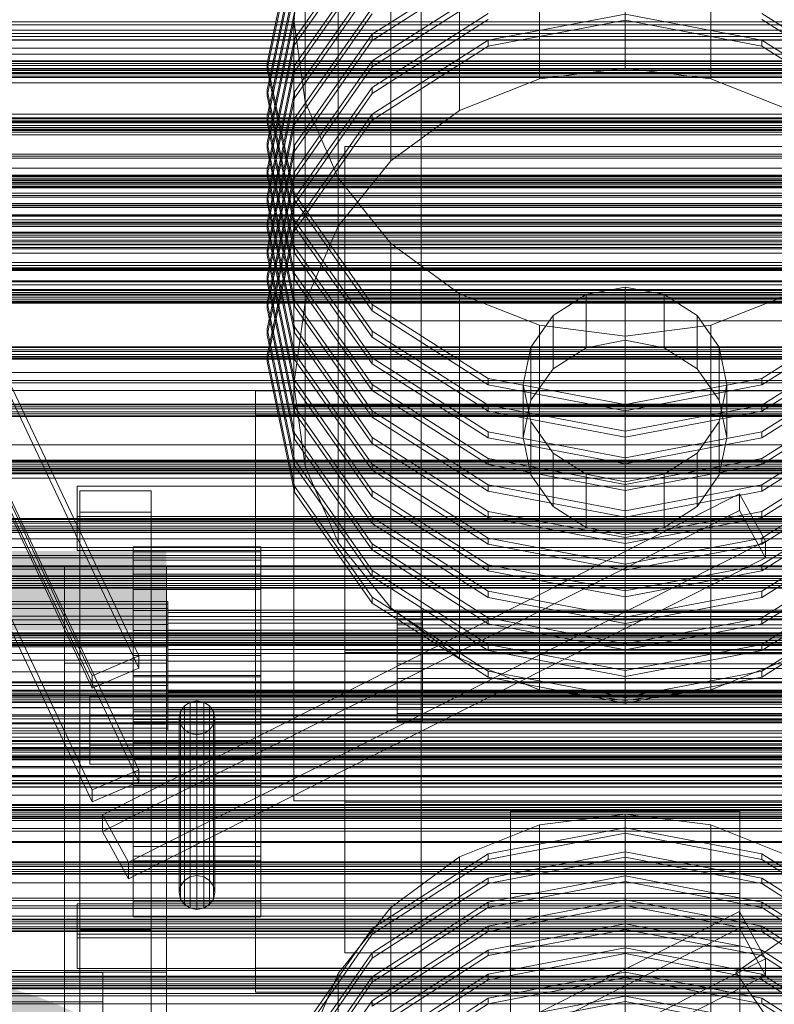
# Model space of a CAD drawing. Header units: millimetres. Extents: x -4738 to 65662, y -68080 to 6847.
# Tile 374 of 656: x 392 to 689, y -32883 to -32496. Entities that reach past the tile are written whole.
import ezdxf

# ---------------------------------------------------------------- set-up
doc = ezdxf.new("R2010")
doc.units = ezdxf.units.MM
for name, color, linetype, lineweight in [('COTAS_P', 1, 'Continuous', 0), ('frontal_C01', 7, 'Continuous', 0), ('frontal_C02', 7, 'Continuous', 0), ('frontal_C03', 7, 'Continuous', 0), ('frontal_C03-dry', 7, 'Continuous', 0), ('frontal_tolva', 7, 'Continuous', 0)]:
    doc.layers.add(name, color=color, linetype=linetype, lineweight=lineweight)
doc.dimstyles.new('R19_100', dxfattribs={"dimtxt": 250, "dimasz": 150, "dimexe": 150, "dimexo": 80, "dimgap": 100, "dimtad": 1, "dimtih": 1, "dimtoh": 1, "dimdsep": 46, "dimcen": 0.09, "dimadec": 0, "dimazin": 0, "dimtfac": 1, "dimtdec": 4, "dimtofl": 0, "dimtmove": 0, "dimatfit": 3, "dimfxl": 1, "dimtolj": 1, "dimtzin": 0, "dimarcsym": 0})

# ---------------------------------------------------------------- blocks, each defined once
blk = doc.blocks.new('DIM_R30_49')
at = {"layer": 'COTAS_P'}
for p, q in [((-150, -32300), (550, -32300)), ((550, -32300), (505, -32450)), ((550, -34900), (550, -32300)), ((550, -32300), (595, -32450)), ((550, -34900), (505, -34750)), ((550, -34900), (595, -34750)), ((-150, -34900), (550, -34900))]:
    blk.add_line(p, q, dxfattribs=at)
blk.add_text('2600 P', height=250, rotation=90, dxfattribs=at).set_placement((450, -33600))

msp = doc.modelspace()

# ---------------------------------------------------------------- linework, layer by layer
at = {"layer": 'frontal_C01'}
for p, q in [((585, -32839.223), (585, -32806.87)), ((585, -32806.87), (675, -32806.87)), ((585, -32859.833), (585, -32806.87)), ((630, -32808.067), (596.354, -32812.332)), ((663.646, -32812.332), (630, -32808.067)), ((630, -32937.482), (630, -32808.067)), ((675, -32806.87), (675, -32839.223)), ((675, -32806.87), (675, -32859.833)), ((596.354, -32812.332), (565, -32824.838)), ((630, -32813.42), (576.271, -32823.711)), ((596.354, -32941.748), (596.354, -32812.332)), ((683.729, -32823.711), (630, -32813.42)), ((630, -32815.577), (630, -32813.42)), ((695, -32824.838), (663.646, -32812.332)), ((663.646, -32941.748), (663.646, -32812.332)), ((576.271, -32825.868), (630, -32815.577)), ((630, -32815.577), (683.729, -32825.868)), ((576.271, -32823.711), (530.722, -32853.019)), ((565, -32824.838), (538.076, -32844.733)), ((565, -32954.254), (565, -32824.838)), ((630, -32822.856), (576.271, -32833.148)), ((576.271, -32825.868), (576.271, -32823.711)), ((576.271, -32835.305), (630, -32825.013)), ((683.729, -32833.148), (630, -32822.856)), ((630, -32825.013), (630, -32822.856)), ((630, -32825.013), (683.729, -32835.305)), ((729.278, -32853.019), (683.729, -32823.711)), ((683.729, -32825.868), (683.729, -32823.711)), ((530.722, -32855.176), (576.271, -32825.868)), ((683.729, -32825.868), (729.278, -32855.176)), ((576.271, -32833.148), (530.722, -32862.456)), ((630, -32832.293), (576.271, -32842.584)), ((576.271, -32835.305), (576.271, -32833.148)), ((683.729, -32842.584), (630, -32832.293)), ((630, -32834.45), (630, -32832.293)), ((729.278, -32862.456), (683.729, -32833.148)), ((683.729, -32835.305), (683.729, -32833.148)), ((530.722, -32864.613), (576.271, -32835.305)), ((576.271, -32844.741), (630, -32834.45)), ((630, -32834.45), (683.729, -32844.741)), ((683.729, -32835.305), (729.278, -32864.613)), ((675, -32839.223), (585, -32839.223)), ((585, -32839.223), (585, -32892.187)), ((675, -32892.187), (675, -32839.223)), ((538.076, -32844.733), (517.417, -32870.66)), ((576.271, -32842.584), (530.722, -32871.892)), ((530.722, -32874.049), (576.271, -32844.741)), ((538.076, -32974.148), (538.076, -32844.733)), ((630, -32841.729), (576.271, -32852.021)), ((576.271, -32844.741), (576.271, -32842.584)), ((576.271, -32854.178), (630, -32843.886)), ((683.729, -32852.021), (630, -32841.729)), ((630, -32843.886), (630, -32841.729)), ((630, -32843.886), (683.729, -32854.178)), ((729.278, -32871.892), (683.729, -32842.584)), ((683.729, -32844.741), (683.729, -32842.584)), ((683.729, -32844.741), (729.278, -32874.049)), ((576.271, -32852.021), (530.722, -32881.329)), ((630, -32851.166), (576.271, -32861.458)), ((576.271, -32854.178), (576.271, -32852.021)), ((683.729, -32861.458), (630, -32851.166)), ((630, -32853.323), (630, -32851.166)), ((729.278, -32881.329), (683.729, -32852.021)), ((683.729, -32854.178), (683.729, -32852.021)), ((530.722, -32853.019), (500.287, -32896.881)), ((500.287, -32899.038), (530.722, -32855.176)), ((530.722, -32855.176), (530.722, -32853.019)), ((530.722, -32883.486), (576.271, -32854.178)), ((576.271, -32863.614), (630, -32853.323)), ((630, -32853.323), (683.729, -32863.614)), ((683.729, -32854.178), (729.278, -32883.486)), ((675, -32859.833), (585, -32859.833)), ((585, -32859.833), (585, -32892.187)), ((675, -32892.187), (675, -32859.833)), ((530.722, -32862.456), (500.287, -32906.318)), ((576.271, -32861.458), (530.722, -32890.765)), ((530.722, -32864.613), (530.722, -32862.456)), ((530.722, -32892.922), (576.271, -32863.614)), ((630, -32860.603), (576.271, -32870.894)), ((576.271, -32863.614), (576.271, -32861.458)), ((576.271, -32873.051), (630, -32862.759)), ((683.729, -32870.894), (630, -32860.603)), ((630, -32862.759), (630, -32860.603)), ((630, -32862.759), (683.729, -32873.051)), ((729.278, -32890.765), (683.729, -32861.458)), ((683.729, -32863.614), (683.729, -32861.458)), ((683.729, -32863.614), (729.278, -32892.922)), ((500.287, -32908.475), (530.722, -32864.613)), ((517.417, -32870.66), (504.43, -32900.852)), ((517.417, -33000.075), (517.417, -32870.66)), ((576.271, -32870.894), (530.722, -32900.202)), ((630, -32870.039), (576.271, -32880.331)), ((576.271, -32873.051), (576.271, -32870.894)), ((683.729, -32880.331), (630, -32870.039)), ((630, -32872.196), (630, -32870.039)), ((729.278, -32900.202), (683.729, -32870.894)), ((683.729, -32873.051), (683.729, -32870.894)), ((530.722, -32871.892), (500.287, -32915.755)), ((500.287, -32917.911), (530.722, -32874.049)), ((530.722, -32874.049), (530.722, -32871.892)), ((530.722, -32902.359), (576.271, -32873.051)), ((576.271, -32882.488), (630, -32872.196)), ((630, -32872.196), (683.729, -32882.488)), ((683.729, -32873.051), (729.278, -32902.359)), ((630, -32879.476), (576.271, -32889.767)), ((683.729, -32889.767), (630, -32879.476)), ((630, -32881.633), (630, -32879.476)), ((530.722, -32881.329), (500.287, -32925.191)), ((576.271, -32880.331), (530.722, -32909.638)), ((530.722, -32883.486), (530.722, -32881.329)), ((530.722, -32911.795), (576.271, -32882.488)), ((576.271, -32882.488), (576.271, -32880.331)), ((576.271, -32891.924), (630, -32881.633)), ((630, -32881.633), (683.729, -32891.924)), ((729.278, -32909.638), (683.729, -32880.331)), ((683.729, -32882.488), (683.729, -32880.331)), ((683.729, -32882.488), (729.278, -32911.795))]:
    msp.add_line(p, q, dxfattribs=at)
at = {"layer": 'frontal_C02'}
for p, q in [((630, -32515.335), (630, -32372.27)), ((596.354, -32519.564), (596.354, -32376.499)), ((663.646, -32519.564), (663.646, -32376.499)), ((565, -32531.96), (565, -32388.896)), ((538.076, -32551.681), (538.076, -32408.616)), ((517.417, -32577.381), (517.417, -32434.316)), ((299.114, -32450.056), (439.114, -32745.966)), ((420.886, -32753.824), (280.886, -32457.913)), ((439.114, -32750.735), (299.114, -32454.825)), ((500.287, -32462.064), (489.6, -32513.351)), ((530.722, -32460.312), (500.287, -32503.791)), ((420.886, -32758.593), (280.886, -32462.682)), ((489.6, -32515.735), (500.287, -32464.448)), ((504.43, -32464.245), (500, -32496.362)), ((500.287, -32506.176), (530.722, -32462.697)), ((504.43, -32607.309), (504.43, -32464.245)), ((500.287, -32472.496), (489.6, -32523.783)), ((530.722, -32470.744), (500.287, -32514.223)), ((500.287, -32516.608), (530.722, -32473.129)), ((576.271, -32472.988), (530.722, -32502.04)), ((489.6, -32526.167), (500.287, -32474.88)), ((530.722, -32504.424), (576.271, -32475.372)), ((530.722, -32481.176), (500.287, -32524.655)), ((500.287, -32482.928), (489.6, -32534.214)), ((489.6, -32536.599), (500.287, -32485.312)), ((500.287, -32527.039), (530.722, -32483.561)), ((576.271, -32483.42), (530.722, -32512.472)), ((530.722, -32514.856), (576.271, -32485.804)), ((530.722, -32491.608), (500.287, -32535.087)), ((299.114, -32494.763), (439.114, -32790.674)), ((500.287, -32493.359), (489.6, -32544.646)), ((489.6, -32547.031), (500.287, -32495.744)), ((500, -32496.362), (504.43, -32528.479)), ((500, -32639.427), (500, -32496.362)), ((500.287, -32537.471), (530.722, -32493.992)), ((576.271, -32493.852), (530.722, -32522.903)), ((530.722, -32525.288), (576.271, -32496.236)), ((630, -32494.082), (576.271, -32504.283)), ((576.271, -32506.668), (630, -32496.466)), ((683.729, -32504.283), (630, -32494.082)), ((630, -32496.466), (630, -32494.082)), ((630, -32496.466), (683.729, -32506.668)), ((729.278, -32522.903), (683.729, -32493.852)), ((683.729, -32496.236), (729.278, -32525.288)), ((439.114, -32795.443), (299.114, -32499.532)), ((420.886, -32798.531), (280.886, -32502.621)), ((500.287, -32503.791), (489.6, -32555.078)), ((530.722, -32502.04), (500.287, -32545.519)), ((500.287, -32506.176), (500.287, -32503.791)), ((500.287, -32547.903), (530.722, -32504.424)), ((530.722, -32504.424), (530.722, -32502.04)), ((576.271, -32504.283), (530.722, -32533.335)), ((576.271, -32506.668), (576.271, -32504.283)), ((729.278, -32533.335), (683.729, -32504.283)), ((683.729, -32506.668), (683.729, -32504.283)), ((420.886, -32803.3), (280.886, -32507.39)), ((489.6, -32557.462), (500.287, -32506.176)), ((530.722, -32535.72), (576.271, -32506.668)), ((683.729, -32506.668), (729.278, -32535.72)), ((489.6, -32513.351), (500.287, -32564.638)), ((489.6, -32515.735), (489.6, -32513.351)), ((500.287, -32514.223), (489.6, -32565.51)), ((500.287, -32567.022), (489.6, -32515.735)), ((530.722, -32512.472), (500.287, -32555.95)), ((500.287, -32516.608), (500.287, -32514.223)), ((500.287, -32558.335), (530.722, -32514.856)), ((530.722, -32514.856), (530.722, -32512.472)), ((596.354, -32519.564), (630, -32515.335)), ((630, -32515.335), (663.646, -32519.564)), ((489.6, -32567.894), (500.287, -32516.608)), ((565, -32531.96), (596.354, -32519.564)), ((663.646, -32519.564), (695, -32531.96)), ((489.6, -32523.783), (500.287, -32575.069)), ((489.6, -32526.167), (489.6, -32523.783)), ((530.722, -32522.903), (500.287, -32566.382)), ((530.722, -32525.288), (530.722, -32522.903)), ((500.287, -32524.655), (489.6, -32575.942)), ((500.287, -32577.454), (489.6, -32526.167)), ((489.6, -32578.326), (500.287, -32527.039)), ((500.287, -32527.039), (500.287, -32524.655)), ((500.287, -32568.767), (530.722, -32525.288)), ((504.43, -32528.479), (517.417, -32558.408)), ((504.43, -32671.544), (504.43, -32528.479)), ((489.6, -32534.214), (500.287, -32585.501)), ((489.6, -32536.599), (489.6, -32534.214)), ((500.287, -32535.087), (489.6, -32586.373)), ((530.722, -32533.335), (500.287, -32576.814)), ((500.287, -32537.471), (500.287, -32535.087)), ((530.722, -32535.72), (530.722, -32533.335)), ((538.076, -32551.681), (565, -32531.96)), ((500.287, -32587.886), (489.6, -32536.599)), ((489.6, -32588.758), (500.287, -32537.471)), ((500.287, -32579.198), (530.722, -32535.72)), ((489.6, -32544.646), (500.287, -32595.933)), ((489.6, -32547.031), (489.6, -32544.646)), ((500.287, -32545.519), (489.6, -32596.805)), ((500.287, -32598.317), (489.6, -32547.031)), ((500.287, -32547.903), (500.287, -32545.519)), ((520, -32605.725), (520, -32546.115)), ((520, -32546.115), (740, -32546.115)), ((520, -32744.661), (520, -32546.115)), ((489.6, -32599.19), (500.287, -32547.903)), ((517.417, -32577.381), (538.076, -32551.681)), ((489.6, -32555.078), (500.287, -32606.365)), ((489.6, -32557.462), (489.6, -32555.078)), ((500.287, -32555.95), (489.6, -32607.237)), ((500.287, -32608.749), (489.6, -32557.462)), ((489.6, -32609.622), (500.287, -32558.335)), ((500.287, -32558.335), (500.287, -32555.95)), ((517.417, -32558.408), (538.076, -32584.108)), ((517.417, -32701.472), (517.417, -32558.408)), ((489.6, -32565.51), (500.287, -32616.797)), ((489.6, -32567.894), (489.6, -32565.51)), ((500.287, -32566.382), (489.6, -32617.669)), ((500.287, -32564.638), (530.722, -32608.116)), ((500.287, -32567.022), (500.287, -32564.638)), ((500.287, -32568.767), (500.287, -32566.382)), ((500.287, -32619.181), (489.6, -32567.894)), ((489.6, -32620.053), (500.287, -32568.767)), ((530.722, -32610.501), (500.287, -32567.022)), ((489.6, -32575.942), (500.287, -32627.228)), ((489.6, -32578.326), (489.6, -32575.942)), ((500.287, -32576.814), (489.6, -32628.101)), ((500.287, -32575.069), (530.722, -32618.548)), ((500.287, -32577.454), (500.287, -32575.069)), ((500.287, -32579.198), (500.287, -32576.814)), ((530.722, -32620.933), (500.287, -32577.454)), ((504.43, -32607.309), (517.417, -32577.381)), ((500.287, -32629.613), (489.6, -32578.326)), ((489.6, -32630.485), (500.287, -32579.198)), ((500.287, -32585.501), (530.722, -32628.98)), ((500.287, -32587.886), (500.287, -32585.501)), ((538.076, -32584.108), (565, -32603.828)), ((538.076, -32727.173), (538.076, -32584.108)), ((489.6, -32586.373), (500.287, -32637.66)), ((489.6, -32588.758), (489.6, -32586.373)), ((500.287, -32640.045), (489.6, -32588.758)), ((530.722, -32631.364), (500.287, -32587.886)), ((489.6, -32596.805), (500.287, -32648.092)), ((489.6, -32599.19), (489.6, -32596.805)), ((500.287, -32595.933), (530.722, -32639.412)), ((500.287, -32598.317), (500.287, -32595.933)), ((500.287, -32650.476), (489.6, -32599.19)), ((530.722, -32641.796), (500.287, -32598.317)), ((630, -32601.245), (614.693, -32604.151)), ((645.307, -32604.151), (630, -32601.245)), ((630, -32622.108), (630, -32601.245)), ((565, -32603.828), (596.354, -32616.225)), ((565, -32746.893), (565, -32603.828)), ((614.693, -32604.151), (601.716, -32612.428)), ((614.693, -32625.015), (614.693, -32604.151)), ((658.284, -32612.428), (645.307, -32604.151)), ((645.307, -32625.015), (645.307, -32604.151)), ((663.646, -32616.225), (695, -32603.828)), ((489.6, -32607.237), (500.287, -32658.524)), ((489.6, -32609.622), (489.6, -32607.237)), ((500, -32639.427), (504.43, -32607.309)), ((500.287, -32606.365), (530.722, -32649.844)), ((500.287, -32608.749), (500.287, -32606.365)), ((530.722, -32652.228), (500.287, -32608.749)), ((740, -32605.725), (520, -32605.725)), ((520, -32605.725), (520, -32804.271)), ((530.722, -32608.116), (576.271, -32637.168)), ((530.722, -32610.501), (530.722, -32608.116)), ((683.729, -32637.168), (729.278, -32608.116)), ((500.287, -32660.908), (489.6, -32609.622)), ((576.271, -32639.552), (530.722, -32610.501)), ((601.716, -32612.428), (593.045, -32624.815)), ((601.716, -32633.292), (601.716, -32612.428)), ((666.955, -32624.815), (658.284, -32612.428)), ((658.284, -32633.292), (658.284, -32612.428)), ((729.278, -32610.501), (683.729, -32639.552)), ((500, -32769.479), (500, -32614.492)), ((500, -32614.492), (760, -32614.492)), ((500, -32647.902), (500, -32614.492)), ((596.354, -32616.225), (630, -32620.453)), ((596.354, -32759.29), (596.354, -32616.225)), ((630, -32620.453), (663.646, -32616.225)), ((663.646, -32759.29), (663.646, -32616.225)), ((489.6, -32617.669), (500.287, -32668.956)), ((489.6, -32620.053), (489.6, -32617.669)), ((500.287, -32671.34), (489.6, -32620.053)), ((500.287, -32616.797), (530.722, -32660.275)), ((500.287, -32619.181), (500.287, -32616.797)), ((530.722, -32662.66), (500.287, -32619.181)), ((530.722, -32618.548), (576.271, -32647.6)), ((530.722, -32620.933), (530.722, -32618.548)), ((630, -32763.518), (630, -32620.453)), ((683.729, -32647.6), (729.278, -32618.548)), ((576.271, -32649.984), (530.722, -32620.933)), ((614.693, -32625.015), (630, -32622.108)), ((630, -32622.108), (645.307, -32625.015)), ((729.278, -32620.933), (683.729, -32649.984)), ((489.6, -32628.101), (500.287, -32679.387)), ((489.6, -32630.485), (489.6, -32628.101)), ((500.287, -32627.228), (530.722, -32670.707)), ((500.287, -32629.613), (500.287, -32627.228)), ((593.045, -32624.815), (590, -32639.427)), ((593.045, -32645.679), (593.045, -32624.815)), ((601.716, -32633.292), (614.693, -32625.015)), ((645.307, -32625.015), (658.284, -32633.292)), ((670, -32639.427), (666.955, -32624.815)), ((666.955, -32645.679), (666.955, -32624.815)), ((500.287, -32681.772), (489.6, -32630.485)), ((530.722, -32673.092), (500.287, -32629.613)), ((530.722, -32628.98), (576.271, -32658.032)), ((530.722, -32631.364), (530.722, -32628.98)), ((576.271, -32660.416), (530.722, -32631.364)), ((683.729, -32658.032), (729.278, -32628.98)), ((729.278, -32631.364), (683.729, -32660.416)), ((593.045, -32645.679), (601.716, -32633.292)), ((658.284, -32633.292), (666.955, -32645.679)), ((504.43, -32671.544), (500, -32639.427)), ((500.287, -32637.66), (530.722, -32681.139)), ((500.287, -32640.045), (500.287, -32637.66)), ((530.722, -32639.412), (576.271, -32668.463)), ((530.722, -32641.796), (530.722, -32639.412)), ((576.271, -32637.168), (630, -32647.37)), ((576.271, -32639.552), (576.271, -32637.168)), ((630, -32649.754), (576.271, -32639.552)), ((590, -32639.427), (593.045, -32654.038)), ((590, -32660.29), (590, -32639.427)), ((630, -32647.37), (683.729, -32637.168)), ((683.729, -32639.552), (630, -32649.754)), ((666.955, -32654.038), (670, -32639.427)), ((670, -32639.427), (670, -32660.29)), ((683.729, -32639.552), (683.729, -32637.168)), ((683.729, -32668.463), (729.278, -32639.412)), ((485, -32868.46), (485, -32641.941)), ((485, -32641.941), (775, -32641.941)), ((485, -32651.486), (485, -32641.941)), ((530.722, -32683.523), (500.287, -32640.045)), ((576.271, -32670.848), (530.722, -32641.796)), ((729.278, -32641.796), (683.729, -32670.848)), ((576.271, -32647.6), (630, -32657.801)), ((576.271, -32649.984), (576.271, -32647.6)), ((590, -32660.29), (593.045, -32645.679)), ((630, -32649.754), (630, -32647.37)), ((630, -32657.801), (683.729, -32647.6)), ((666.955, -32645.679), (670, -32660.29)), ((683.729, -32649.984), (683.729, -32647.6)), ((775, -32651.486), (485, -32651.486)), ((485, -32651.486), (485, -32878.005)), ((760, -32647.902), (500, -32647.902)), ((500, -32647.902), (500, -32802.888)), ((500.287, -32648.092), (530.722, -32691.571)), ((500.287, -32650.476), (500.287, -32648.092)), ((530.722, -32693.955), (500.287, -32650.476)), ((530.722, -32649.844), (576.271, -32678.895)), ((530.722, -32652.228), (530.722, -32649.844)), ((630, -32660.186), (576.271, -32649.984)), ((683.729, -32649.984), (630, -32660.186)), ((683.729, -32678.895), (729.278, -32649.844)), ((576.271, -32681.28), (530.722, -32652.228)), ((593.045, -32654.038), (601.716, -32666.425)), ((593.045, -32674.902), (593.045, -32654.038)), ((658.284, -32666.425), (666.955, -32654.038)), ((666.955, -32674.902), (666.955, -32654.038)), ((729.278, -32652.228), (683.729, -32681.28)), ((500.287, -32658.524), (530.722, -32702.003)), ((500.287, -32660.908), (500.287, -32658.524)), ((576.271, -32658.032), (630, -32668.233)), ((576.271, -32660.416), (576.271, -32658.032)), ((630, -32660.186), (630, -32657.801)), ((630, -32668.233), (683.729, -32658.032)), ((683.729, -32660.416), (683.729, -32658.032)), ((530.722, -32704.387), (500.287, -32660.908)), ((530.722, -32660.275), (576.271, -32689.327)), ((530.722, -32662.66), (530.722, -32660.275)), ((576.271, -32691.712), (530.722, -32662.66)), ((630, -32670.618), (576.271, -32660.416)), ((593.045, -32674.902), (590, -32660.29)), ((683.729, -32660.416), (630, -32670.618)), ((670, -32660.29), (666.955, -32674.902)), ((683.729, -32689.327), (729.278, -32660.275)), ((729.278, -32662.66), (683.729, -32691.712)), ((601.716, -32666.425), (614.693, -32674.702)), ((601.716, -32687.289), (601.716, -32666.425)), ((645.307, -32674.702), (658.284, -32666.425)), ((658.284, -32687.289), (658.284, -32666.425)), ((500.287, -32668.956), (530.722, -32712.434)), ((500.287, -32671.34), (500.287, -32668.956)), ((530.722, -32670.707), (576.271, -32699.759)), ((530.722, -32673.092), (530.722, -32670.707)), ((576.271, -32668.463), (630, -32678.665)), ((576.271, -32670.848), (576.271, -32668.463)), ((630, -32681.049), (576.271, -32670.848)), ((630, -32670.618), (630, -32668.233)), ((630, -32678.665), (683.729, -32668.463)), ((683.729, -32670.848), (630, -32681.049)), ((683.729, -32670.848), (683.729, -32668.463)), ((683.729, -32699.759), (729.278, -32670.707)), ((530.722, -32714.819), (500.287, -32671.34)), ((517.417, -32701.472), (504.43, -32671.544)), ((576.271, -32702.143), (530.722, -32673.092)), ((614.693, -32674.702), (630, -32677.609)), ((614.693, -32695.566), (614.693, -32674.702)), ((630, -32677.609), (645.307, -32674.702)), ((645.307, -32695.566), (645.307, -32674.702)), ((729.278, -32673.092), (683.729, -32702.143)), ((601.716, -32687.289), (593.045, -32674.902)), ((630, -32698.472), (630, -32677.609)), ((666.955, -32674.902), (658.284, -32687.289)), ((415, -32691.304), (415, -32679.382)), ((415, -32679.382), (760, -32679.382)), ((415, -32692.746), (415, -32679.382)), ((416, -32689.516), (416, -32681.17)), ((416, -32681.17), (444, -32681.17)), ((416, -32895.944), (416, -32681.17)), ((424.864, -32808.325), (674.864, -32682.325)), ((444, -32681.17), (444, -32689.516)), ((444, -32681.17), (444, -32895.944)), ((500.287, -32679.387), (530.722, -32722.866)), ((500.287, -32681.772), (500.287, -32679.387)), ((530.722, -32725.251), (500.287, -32681.772)), ((530.722, -32681.139), (576.271, -32710.191)), ((530.722, -32683.523), (530.722, -32681.139)), ((576.271, -32678.895), (630, -32689.097)), ((576.271, -32681.28), (576.271, -32678.895)), ((630, -32691.481), (576.271, -32681.28)), ((630, -32681.049), (630, -32678.665)), ((630, -32689.097), (683.729, -32678.895)), ((683.729, -32681.28), (630, -32691.481)), ((674.864, -32688.882), (674.864, -32682.325)), ((674.864, -32682.325), (685.136, -32700.895)), ((683.729, -32681.28), (683.729, -32678.895)), ((683.729, -32710.191), (729.278, -32681.139)), ((576.271, -32712.575), (530.722, -32683.523)), ((729.278, -32683.523), (683.729, -32712.575)), ((444, -32689.516), (416, -32689.516)), ((416, -32689.516), (416, -32904.29)), ((674.864, -32688.882), (424.864, -32814.883)), ((444, -32904.29), (444, -32689.516)), ((576.271, -32689.327), (630, -32699.529)), ((576.271, -32691.712), (576.271, -32689.327)), ((614.693, -32695.566), (601.716, -32687.289)), ((630, -32691.481), (630, -32689.097)), ((630, -32699.529), (683.729, -32689.327)), ((658.284, -32687.289), (645.307, -32695.566)), ((685.136, -32707.452), (674.864, -32688.882)), ((683.729, -32691.712), (683.729, -32689.327)), ((760, -32691.304), (415, -32691.304)), ((415, -32691.304), (415, -32704.668)), ((760, -32692.746), (415, -32692.746)), ((415, -32692.746), (415, -32704.668)), ((530.722, -32691.571), (576.271, -32720.623)), ((530.722, -32693.955), (530.722, -32691.571)), ((576.271, -32723.007), (530.722, -32693.955)), ((630, -32701.913), (576.271, -32691.712)), ((683.729, -32691.712), (630, -32701.913)), ((683.729, -32720.623), (729.278, -32691.571)), ((729.278, -32693.955), (683.729, -32723.007)), ((630, -32698.472), (614.693, -32695.566)), ((645.307, -32695.566), (630, -32698.472)), ((435.136, -32826.896), (685.136, -32700.895)), ((538.076, -32727.173), (517.417, -32701.472)), ((576.271, -32699.759), (630, -32709.96)), ((576.271, -32702.143), (576.271, -32699.759)), ((630, -32701.913), (630, -32699.529)), ((630, -32709.96), (683.729, -32699.759)), ((683.729, -32702.143), (683.729, -32699.759)), ((685.136, -32700.895), (685.136, -32707.452)), ((415, -32704.668), (760, -32704.668)), ((437, -32708.371), (437, -32703.19)), ((437, -32703.19), (437, -32705.136)), ((487, -32703.19), (437, -32703.19)), ((437, -32705.136), (437, -32713.912)), ((487, -32705.136), (437, -32705.136)), ((487, -32705.136), (487, -32703.19)), ((487, -32703.19), (487, -32708.371)), ((487, -32713.912), (487, -32705.136)), ((530.722, -32702.003), (576.271, -32731.054)), ((530.722, -32704.387), (530.722, -32702.003)), ((576.271, -32733.439), (530.722, -32704.387)), ((630, -32712.345), (576.271, -32702.143)), ((683.729, -32702.143), (630, -32712.345)), ((683.729, -32731.054), (729.278, -32702.003)), ((729.278, -32704.387), (683.729, -32733.439)), ((435.136, -32833.453), (685.136, -32707.452)), ((437, -32719.889), (437, -32708.371)), ((487, -32708.371), (437, -32708.371)), ((487, -32708.371), (487, -32719.889)), ((450, -32710.669), (410, -32710.669)), ((410, -32710.669), (410, -32748.851)), ((410, -32870.127), (410, -32710.669)), ((450, -32748.851), (450, -32710.669)), ((450, -32710.669), (450, -32870.127)), ((530.722, -32712.434), (576.271, -32741.486)), ((530.722, -32714.819), (530.722, -32712.434)), ((576.271, -32710.191), (630, -32720.392)), ((576.271, -32712.575), (576.271, -32710.191)), ((630, -32722.777), (576.271, -32712.575)), ((630, -32712.345), (630, -32709.96)), ((630, -32720.392), (683.729, -32710.191)), ((683.729, -32712.575), (630, -32722.777)), ((683.729, -32712.575), (683.729, -32710.191)), ((683.729, -32741.486), (729.278, -32712.434)), ((437, -32713.912), (437, -32728.182)), ((487, -32713.912), (437, -32713.912)), ((487, -32728.182), (487, -32713.912)), ((576.271, -32743.871), (530.722, -32714.819)), ((729.278, -32714.819), (683.729, -32743.871)), ((437, -32735.992), (437, -32719.889)), ((487, -32719.889), (437, -32719.889)), ((487, -32719.889), (487, -32735.992)), ((576.271, -32720.623), (630, -32730.824)), ((576.271, -32723.007), (576.271, -32720.623)), ((630, -32722.777), (630, -32720.392)), ((630, -32730.824), (683.729, -32720.623)), ((683.729, -32723.007), (683.729, -32720.623)), ((450.5, -32724.603), (342.5, -32724.603)), ((450.5, -32725.659), (450.5, -32724.603)), ((450.5, -32724.603), (450.5, -32727.414)), ((530.722, -32722.866), (576.271, -32751.918)), ((530.722, -32725.251), (530.722, -32722.866)), ((630, -32733.208), (576.271, -32723.007)), ((683.729, -32723.007), (630, -32733.208)), ((683.729, -32751.918), (729.278, -32722.866)), ((450.5, -32725.659), (342.5, -32725.659)), ((450.5, -32727.414), (342.5, -32727.414)), ((437, -32728.182), (437, -32745.773)), ((487, -32728.182), (437, -32728.182)), ((450.5, -32730.42), (450.5, -32725.659)), ((450.5, -32727.414), (450.5, -32733.663)), ((450.5, -32730.514), (450.5, -32728.089)), ((450.5, -32728.089), (450.5, -32729)), ((550.5, -32728.089), (450.5, -32728.089)), ((487, -32745.773), (487, -32728.182)), ((576.271, -32754.302), (530.722, -32725.251)), ((565, -32746.893), (538.076, -32727.173)), ((540.5, -32729), (540.5, -32728.018)), ((540.5, -32728.018), (540.5, -32728.535)), ((540.5, -32728.018), (815, -32728.018)), ((540.5, -32728.535), (540.5, -32730.514)), ((540.5, -32728.535), (815, -32728.535)), ((550.5, -32729), (550.5, -32728.089)), ((550.5, -32728.089), (550.5, -32730.514)), ((729.278, -32725.251), (683.729, -32754.302)), ((450.5, -32730.42), (342.5, -32730.42)), ((450.5, -32729), (450.5, -32733.108)), ((550.5, -32729), (450.5, -32729)), ((450.5, -32738.163), (450.5, -32730.42)), ((450.5, -32735.906), (450.5, -32730.514)), ((550.5, -32730.514), (450.5, -32730.514)), ((540.5, -32731.413), (540.5, -32729)), ((540.5, -32729), (815, -32729)), ((540.5, -32730.514), (540.5, -32733.821)), ((540.5, -32730.514), (815, -32730.514)), ((540.5, -32735.092), (540.5, -32731.413)), ((540.5, -32731.413), (815, -32731.413)), ((550.5, -32733.108), (550.5, -32729)), ((550.5, -32730.514), (550.5, -32735.906)), ((576.271, -32731.054), (630, -32741.256)), ((576.271, -32733.439), (576.271, -32731.054)), ((630, -32733.208), (630, -32730.824)), ((630, -32741.256), (683.729, -32731.054)), ((683.729, -32733.439), (683.729, -32731.054)), ((450.5, -32733.663), (342.5, -32733.663)), ((437, -32754.227), (437, -32735.992)), ((437, -32735.992), (487, -32735.992)), ((450.5, -32733.108), (450.5, -32739.787)), ((550.5, -32733.108), (450.5, -32733.108)), ((450.5, -32733.663), (450.5, -32742.4)), ((450.5, -32743.443), (450.5, -32735.906)), ((550.5, -32735.906), (450.5, -32735.906)), ((487, -32735.992), (487, -32754.227)), ((540.5, -32733.821), (540.5, -32738.231)), ((540.5, -32733.821), (815, -32733.821)), ((540.5, -32739.787), (540.5, -32735.092)), ((540.5, -32735.092), (815, -32735.092)), ((550.5, -32739.787), (550.5, -32733.108)), ((550.5, -32735.906), (550.5, -32743.443)), ((630, -32743.64), (576.271, -32733.439)), ((683.729, -32733.439), (630, -32743.64)), ((450.5, -32738.163), (342.5, -32738.163)), ((450.5, -32747.707), (450.5, -32738.163)), ((450.5, -32739.787), (450.5, -32748.022)), ((550.5, -32739.787), (450.5, -32739.787)), ((540.5, -32738.231), (540.5, -32743.443)), ((540.5, -32738.231), (815, -32738.231)), ((540.5, -32745.179), (540.5, -32739.787)), ((540.5, -32739.787), (815, -32739.787)), ((550.5, -32748.022), (550.5, -32739.787)), ((342.5, -32742.4), (450.5, -32742.4)), ((450.5, -32742.4), (450.5, -32752.293)), ((450.5, -32751.978), (450.5, -32743.443)), ((450.5, -32743.443), (550.5, -32743.443)), ((520, -32803.317), (520, -32743.706)), ((520, -32743.706), (740, -32743.706)), ((520, -32802.888), (520, -32743.706)), ((540.5, -32743.443), (540.5, -32749.102)), ((815, -32743.443), (540.5, -32743.443)), ((550.5, -32743.443), (550.5, -32751.978)), ((576.271, -32741.486), (630, -32751.688)), ((576.271, -32743.871), (576.271, -32741.486)), ((630, -32754.072), (576.271, -32743.871)), ((630, -32743.64), (630, -32741.256)), ((630, -32751.688), (683.729, -32741.486)), ((683.729, -32743.871), (630, -32754.072)), ((683.729, -32743.871), (683.729, -32741.486)), ((450.5, -32747.707), (342.5, -32747.707)), ((439.114, -32745.966), (420.886, -32753.824)), ((437, -32745.773), (437, -32764.008)), ((487, -32745.773), (437, -32745.773)), ((439.114, -32750.735), (439.114, -32745.966)), ((450.5, -32757.6), (450.5, -32747.707)), ((450.5, -32748.022), (450.5, -32756.557)), ((550.5, -32748.022), (450.5, -32748.022)), ((487, -32764.008), (487, -32745.773)), ((740, -32744.661), (520, -32744.661)), ((520, -32744.661), (520, -32804.271)), ((540.5, -32750.898), (540.5, -32745.179)), ((540.5, -32745.179), (815, -32745.179)), ((550.5, -32756.557), (550.5, -32748.022)), ((596.354, -32759.29), (565, -32746.893)), ((695, -32746.893), (663.646, -32759.29)), ((410, -32748.851), (450, -32748.851)), ((410, -32908.309), (410, -32748.851)), ((420.886, -32758.593), (439.114, -32750.735)), ((450, -32908.309), (450, -32748.851)), ((450.5, -32760.213), (450.5, -32751.978)), ((550.5, -32751.978), (450.5, -32751.978)), ((540.5, -32749.102), (540.5, -32754.821)), ((540.5, -32749.102), (815, -32749.102)), ((540.5, -32756.557), (540.5, -32750.898)), ((540.5, -32750.898), (815, -32750.898)), ((550.5, -32751.978), (550.5, -32760.213)), ((576.271, -32751.918), (630, -32762.119)), ((576.271, -32754.302), (576.271, -32751.918)), ((630, -32754.072), (630, -32751.688)), ((630, -32762.119), (683.729, -32751.918)), ((683.729, -32754.302), (683.729, -32751.918)), ((450.5, -32752.293), (342.5, -32752.293)), ((420.886, -32753.824), (420.886, -32758.593)), ((437, -32828.117), (437, -32753.604)), ((437, -32753.604), (487, -32753.604)), ((437, -32767.922), (437, -32753.604)), ((437, -32771.818), (437, -32754.227)), ((487, -32754.227), (437, -32754.227)), ((450.5, -32752.293), (450.5, -32761.837)), ((487, -32753.604), (487, -32828.117)), ((487, -32753.604), (487, -32767.922)), ((487, -32754.227), (487, -32771.818)), ((540.5, -32754.821), (540.5, -32760.213)), ((540.5, -32754.821), (815, -32754.821)), ((630, -32764.504), (576.271, -32754.302)), ((683.729, -32754.302), (630, -32764.504)), ((450.5, -32757.6), (342.5, -32757.6)), ((450.5, -32756.557), (450.5, -32764.094)), ((550.5, -32756.557), (450.5, -32756.557)), ((450.5, -32766.337), (450.5, -32757.6)), ((540.5, -32761.769), (540.5, -32756.557)), ((540.5, -32756.557), (815, -32756.557)), ((550.5, -32764.094), (550.5, -32756.557)), ((630, -32763.518), (596.354, -32759.29)), ((663.646, -32759.29), (630, -32763.518)), ((450.5, -32761.837), (342.5, -32761.837)), ((420, -32769.393), (420, -32761.942)), ((420, -32761.942), (823, -32761.942)), ((420, -32781.033), (420, -32761.942)), ((450.5, -32766.892), (450.5, -32760.213)), ((550.5, -32760.213), (450.5, -32760.213)), ((450.5, -32761.837), (450.5, -32769.58)), ((540.5, -32760.213), (540.5, -32764.908)), ((540.5, -32760.213), (815, -32760.213)), ((540.5, -32766.179), (540.5, -32761.769)), ((540.5, -32761.769), (815, -32761.769)), ((550.5, -32760.213), (550.5, -32766.892)), ((630, -32764.504), (630, -32762.119)), ((450.5, -32766.337), (342.5, -32766.337)), ((437, -32764.008), (437, -32780.111)), ((487, -32764.008), (437, -32764.008)), ((437, -32820.734), (437, -32767.085)), ((437, -32767.085), (487, -32767.085)), ((437, -32772.812), (437, -32767.085)), ((450.5, -32764.094), (450.5, -32769.486)), ((550.5, -32764.094), (450.5, -32764.094)), ((450.5, -32772.586), (450.5, -32766.337)), ((450.5, -32771), (450.5, -32766.892)), ((550.5, -32766.892), (450.5, -32766.892)), ((457.05, -32765.574), (455.533, -32767.742)), ((459.321, -32764.126), (457.05, -32765.574)), ((457.05, -32834.126), (457.05, -32765.574)), ((462, -32763.617), (459.321, -32764.126)), ((459.321, -32832.678), (459.321, -32764.126)), ((464.679, -32764.126), (462, -32763.617)), ((462, -32832.169), (462, -32763.617)), ((466.95, -32765.574), (464.679, -32764.126)), ((464.679, -32832.678), (464.679, -32764.126)), ((468.467, -32767.742), (466.95, -32765.574)), ((466.95, -32834.126), (466.95, -32765.574)), ((487, -32780.111), (487, -32764.008)), ((487, -32767.085), (487, -32820.734)), ((487, -32767.085), (487, -32772.812)), ((540.5, -32764.908), (540.5, -32768.587)), ((540.5, -32764.908), (815, -32764.908)), ((540.5, -32769.486), (540.5, -32766.179)), ((540.5, -32766.179), (815, -32766.179)), ((550.5, -32769.486), (550.5, -32764.094)), ((550.5, -32766.892), (550.5, -32771)), ((450.5, -32769.58), (342.5, -32769.58)), ((823, -32769.393), (420, -32769.393)), ((420, -32769.393), (420, -32788.484)), ((487, -32767.922), (437, -32767.922)), ((437, -32767.922), (437, -32842.435)), ((437, -32824.552), (437, -32770.903)), ((437, -32770.903), (487, -32770.903)), ((437, -32794.767), (437, -32770.903)), ((450.5, -32769.486), (450.5, -32771.911)), ((550.5, -32769.486), (450.5, -32769.486)), ((450.5, -32769.58), (450.5, -32774.341)), ((450.5, -32771.911), (450.5, -32771)), ((550.5, -32771), (450.5, -32771)), ((455.533, -32767.742), (455, -32770.299)), ((455, -32770.299), (455.533, -32772.856)), ((455, -32838.851), (455, -32770.299)), ((455.533, -32836.294), (455.533, -32767.742)), ((469, -32770.299), (468.467, -32767.742)), ((468.467, -32836.294), (468.467, -32767.742)), ((468.467, -32772.856), (469, -32770.299)), ((469, -32770.299), (469, -32838.851)), ((487, -32842.435), (487, -32767.922)), ((487, -32770.903), (487, -32824.552)), ((487, -32770.903), (487, -32794.767)), ((760, -32769.479), (500, -32769.479)), ((500, -32769.479), (500, -32802.888)), ((540.5, -32768.587), (540.5, -32771)), ((540.5, -32768.587), (815, -32768.587)), ((540.5, -32771.465), (540.5, -32769.486)), ((540.5, -32769.486), (815, -32769.486)), ((540.5, -32771), (540.5, -32771.982)), ((540.5, -32771), (815, -32771)), ((550.5, -32771.911), (550.5, -32769.486)), ((550.5, -32771), (550.5, -32771.911)), ((450.5, -32772.586), (342.5, -32772.586)), ((450.5, -32774.341), (342.5, -32774.341)), ((437, -32786.088), (437, -32771.818)), ((487, -32771.818), (437, -32771.818)), ((487, -32772.812), (437, -32772.812)), ((437, -32772.812), (437, -32826.461)), ((550.5, -32771.911), (450.5, -32771.911)), ((450.5, -32775.397), (450.5, -32772.586)), ((450.5, -32774.341), (450.5, -32775.397)), ((455.533, -32772.856), (457.05, -32775.024)), ((455.533, -32841.408), (455.533, -32772.856)), ((457.05, -32775.024), (459.321, -32776.472)), ((457.05, -32843.576), (457.05, -32775.024)), ((464.679, -32776.472), (466.95, -32775.024)), ((466.95, -32775.024), (468.467, -32772.856)), ((466.95, -32843.576), (466.95, -32775.024)), ((468.467, -32841.408), (468.467, -32772.856)), ((487, -32771.818), (487, -32786.088)), ((487, -32826.461), (487, -32772.812)), ((540.5, -32771.982), (540.5, -32771.465)), ((540.5, -32771.465), (815, -32771.465)), ((540.5, -32771.982), (815, -32771.982)), ((450.5, -32775.397), (342.5, -32775.397)), ((459.321, -32776.472), (462, -32776.981)), ((459.321, -32845.024), (459.321, -32776.472)), ((462, -32776.981), (464.679, -32776.472)), ((462, -32845.533), (462, -32776.981)), ((464.679, -32845.024), (464.679, -32776.472)), ((823, -32781.033), (420, -32781.033)), ((420, -32781.033), (420, -32788.484)), ((437, -32780.111), (437, -32791.629)), ((487, -32780.111), (437, -32780.111)), ((487, -32791.629), (487, -32780.111)), ((437, -32794.864), (437, -32786.088)), ((487, -32786.088), (437, -32786.088)), ((487, -32786.088), (487, -32794.864)), ((420, -32788.484), (823, -32788.484)), ((439.114, -32790.674), (420.886, -32798.531)), ((437, -32791.629), (437, -32796.81)), ((487, -32791.629), (437, -32791.629)), ((439.114, -32795.443), (439.114, -32790.674)), ((487, -32796.81), (487, -32791.629)), ((420.886, -32803.3), (439.114, -32795.443)), ((487, -32794.767), (437, -32794.767)), ((437, -32794.767), (437, -32848.416)), ((437, -32796.81), (437, -32794.864)), ((487, -32794.864), (437, -32794.864)), ((487, -32796.81), (437, -32796.81)), ((487, -32848.416), (487, -32794.767)), ((487, -32794.864), (487, -32796.81)), ((420.886, -32798.531), (420.886, -32803.3)), ((500, -32802.888), (760, -32802.888)), ((740, -32802.888), (520, -32802.888)), ((520, -32802.888), (520, -32862.499)), ((740, -32803.317), (520, -32803.317)), ((520, -32803.317), (520, -32862.499)), ((520, -32804.271), (740, -32804.271)), ((435.136, -32826.896), (424.864, -32808.325)), ((424.864, -32808.325), (424.864, -32814.883)), ((424.864, -32814.883), (435.136, -32833.453)), ((487, -32820.734), (437, -32820.734)), ((437, -32820.734), (437, -32826.461)), ((487, -32826.461), (487, -32820.734)), ((487, -32824.552), (437, -32824.552)), ((437, -32824.552), (437, -32848.416)), ((487, -32848.416), (487, -32824.552)), ((435.136, -32833.453), (435.136, -32826.896)), ((437, -32826.461), (487, -32826.461)), ((487, -32828.117), (437, -32828.117)), ((437, -32828.117), (437, -32842.435)), ((487, -32842.435), (487, -32828.117)), ((457.05, -32834.126), (459.321, -32832.678)), ((459.321, -32832.678), (462, -32832.169)), ((462, -32832.169), (464.679, -32832.678)), ((464.679, -32832.678), (466.95, -32834.126)), ((455, -32838.851), (455.533, -32836.294)), ((455.533, -32836.294), (457.05, -32834.126)), ((466.95, -32834.126), (468.467, -32836.294)), ((468.467, -32836.294), (469, -32838.851)), ((455.533, -32841.408), (455, -32838.851)), ((469, -32838.851), (468.467, -32841.408)), ((415, -32855.233), (415, -32843.31)), ((415, -32843.31), (760, -32843.31)), ((415, -32856.674), (415, -32843.31)), ((437, -32842.435), (487, -32842.435)), ((457.05, -32843.576), (455.533, -32841.408)), ((459.321, -32845.024), (457.05, -32843.576)), ((466.95, -32843.576), (464.679, -32845.024)), ((468.467, -32841.408), (466.95, -32843.576)), ((416, -32853.444), (416, -32845.099)), ((416, -32845.099), (444, -32845.099)), ((416, -33059.872), (416, -32845.099)), ((424.864, -32972.254), (674.864, -32846.253)), ((437, -32848.416), (487, -32848.416)), ((444, -32845.099), (444, -32853.444)), ((444, -32845.099), (444, -33059.872)), ((462, -32845.533), (459.321, -32845.024)), ((464.679, -32845.024), (462, -32845.533)), ((674.864, -32852.81), (674.864, -32846.253)), ((674.864, -32846.253), (685.136, -32864.824)), ((760, -32855.233), (415, -32855.233)), ((415, -32855.233), (415, -32868.596)), ((444, -32853.444), (416, -32853.444)), ((416, -32853.444), (416, -33068.218)), ((674.864, -32852.81), (424.864, -32978.811)), ((444, -33068.218), (444, -32853.444)), ((685.136, -32871.381), (674.864, -32852.81)), ((760, -32856.674), (415, -32856.674)), ((415, -32856.674), (415, -32868.596)), ((520, -32862.499), (740, -32862.499)), ((435.136, -32990.824), (685.136, -32864.824)), ((685.136, -32864.824), (685.136, -32871.381)), ((-425, -32870.271), (425, -32870.271)), ((450, -32870.127), (410, -32870.127)), ((410, -32870.127), (410, -32908.309)), ((410, -32971.464), (410, -32870.127)), ((415, -32868.596), (760, -32868.596)), ((425, -32870.271), (425, -32885.412)), ((425, -32870.271), (425, -32881.725)), ((435.136, -32997.381), (685.136, -32871.381)), ((450, -32908.309), (450, -32870.127)), ((450, -32870.127), (450, -32971.464)), ((775, -32868.46), (485, -32868.46)), ((485, -32868.46), (485, -32878.005)), ((485, -32878.005), (775, -32878.005)), ((425, -32881.725), (-425, -32881.725)), ((425, -32896.866), (425, -32881.725))]:
    msp.add_line(p, q, dxfattribs=at)
at = {"layer": 'frontal_C03'}
for p, q in [((1495, -32498.337), (-1495, -32498.337)), ((1250, -32497.166), (-1250, -32497.166)), ((1495, -32501.663), (-1495, -32501.663)), ((1495, -32504.267), (-1495, -32504.267)), ((1250, -32502.834), (-1250, -32502.834)), ((1495, -32507.431), (-1495, -32507.431)), ((1495, -32509.779), (-1495, -32509.779)), ((1250, -32512.406), (-1250, -32512.406)), ((1495, -32512.471), (-1495, -32512.471)), ((1495, -32514.335), (-1495, -32514.335)), ((1495, -32516.29), (-1495, -32516.29)), ((1250, -32512.723), (-1250, -32512.723)), ((1250, -32513.517), (-1250, -32513.517)), ((-1250, -32514.281), (1250, -32514.281)), ((1250, -32515.404), (-1250, -32515.404)), ((1250, -32515.55), (-1250, -32515.55)), ((1250, -32516.168), (-1250, -32516.168)), ((1495, -32517.487), (-1495, -32517.487)), ((1495, -32518.515), (-1495, -32518.515)), ((1495, -32518.927), (-1495, -32518.927)), ((1250, -32516.962), (-1250, -32516.962)), ((1250, -32517.279), (-1250, -32517.279)), ((1250, -32521.11), (-1250, -32521.11)), ((1250, -32533.337), (-1250, -32533.337)), ((1250, -32534.864), (-1250, -32534.864)), ((1250, -32535.181), (-1250, -32535.181)), ((1250, -32535.974), (-1250, -32535.974)), ((1250, -32536.033), (-1250, -32536.033)), ((1250, -32536.41), (-1250, -32536.41)), ((-1250, -32536.739), (1250, -32536.739)), ((1250, -32537.862), (-1250, -32537.862)), ((1250, -32538.575), (-1250, -32538.575)), ((1250, -32538.626), (-1250, -32538.626)), ((1250, -32539.42), (-1250, -32539.42)), ((1250, -32539.736), (-1250, -32539.736)), ((1250, -32540.461), (-1250, -32540.461)), ((1250, -32541.533), (-1250, -32541.533)), ((1250, -32549.02), (-1250, -32549.02)), ((1250, -32549.843), (-1250, -32549.843)), ((1250, -32550.624), (-1250, -32550.624)), ((1250, -32554.557), (-1250, -32554.557)), ((1496, -32557.73), (-1496, -32557.73)), ((1496, -32557.848), (-1496, -32557.848)), ((1250, -32557.322), (-1250, -32557.322)), ((1250, -32557.638), (-1250, -32557.638)), ((1250, -32558.432), (-1250, -32558.432)), ((1496, -32559.114), (-1496, -32559.114)), ((1496, -32559.449), (-1496, -32559.449)), ((1496, -32561.788), (-1496, -32561.788)), ((1496, -32562.29), (-1496, -32562.29)), ((-1250, -32559.196), (1250, -32559.196)), ((1250, -32560.319), (-1250, -32560.319)), ((-1250, -32560.406), (1250, -32560.406)), ((1250, -32561.083), (-1250, -32561.083)), ((1250, -32561.877), (-1250, -32561.877)), ((1250, -32562.194), (-1250, -32562.194)), ((1250, -32562.299), (-1250, -32562.299)), ((-1496, -32565.346), (1496, -32565.346)), ((1496, -32565.938), (-1496, -32565.938)), ((1250, -32564.434), (-1250, -32564.434)), ((1496, -32569.246), (-1496, -32569.246)), ((1496, -32569.838), (-1496, -32569.838)), ((1250, -32568.442), (-1250, -32568.442)), ((1496, -32572.895), (-1496, -32572.895)), ((1496, -32573.396), (-1496, -32573.396)), ((1250, -32572.886), (-1250, -32572.886)), ((1496, -32575.736), (-1496, -32575.736)), ((1496, -32576.071), (-1496, -32576.071)), ((1496, -32577.337), (-1496, -32577.337)), ((1496, -32577.454), (-1496, -32577.454)), ((1250, -32574.779), (-1250, -32574.779)), ((1250, -32576.548), (-1250, -32576.548)), ((1250, -32579.697), (-1250, -32579.697)), ((1250, -32579.779), (-1250, -32579.779)), ((1250, -32580.096), (-1250, -32580.096)), ((1250, -32580.89), (-1250, -32580.89)), ((-1250, -32581.654), (1250, -32581.654)), ((1250, -32582.777), (-1250, -32582.777)), ((1250, -32583.541), (-1250, -32583.541)), ((1250, -32584.335), (-1250, -32584.335)), ((1250, -32584.56), (-1250, -32584.56)), ((1250, -32584.652), (-1250, -32584.652)), ((1250, -32585.72), (-1250, -32585.72)), ((1250, -32586.165), (-1250, -32586.165)), ((1250, -32587.89), (-1250, -32587.89)), ((1250, -32591.599), (-1250, -32591.599)), ((1250, -32592.705), (-1250, -32592.705)), ((1250, -32593.651), (-1250, -32593.651)), ((1250, -32593.957), (-1250, -32593.957)), ((1250, -32594.723), (-1250, -32594.723)), ((1250, -32598.775), (-1250, -32598.775)), ((1250, -32599.151), (-1250, -32599.151)), ((1250, -32602.237), (-1250, -32602.237)), ((1250, -32602.553), (-1250, -32602.553)), ((1250, -32603.347), (-1250, -32603.347)), ((-1250, -32604.112), (1250, -32604.112)), ((1250, -32605.234), (-1250, -32605.234)), ((1250, -32605.999), (-1250, -32605.999)), ((1250, -32606.793), (-1250, -32606.793)), ((1250, -32607.109), (-1250, -32607.109)), ((1250, -32624.694), (-1250, -32624.694)), ((1250, -32625.011), (-1250, -32625.011)), ((1250, -32625.805), (-1250, -32625.805)), ((-1250, -32626.569), (1250, -32626.569)), ((1250, -32627.692), (-1250, -32627.692)), ((1250, -32628.456), (-1250, -32628.456)), ((1250, -32629.25), (-1250, -32629.25)), ((1250, -32629.567), (-1250, -32629.567)), ((1250, -32647.152), (-1250, -32647.152)), ((1250, -32647.469), (-1250, -32647.469)), ((1250, -32648.263), (-1250, -32648.263)), ((-1250, -32649.027), (1250, -32649.027)), ((1250, -32650.15), (-1250, -32650.15)), ((1250, -32650.914), (-1250, -32650.914)), ((1250, -32651.708), (-1250, -32651.708)), ((1250, -32652.024), (-1250, -32652.024)), ((1250, -32669.61), (-1250, -32669.61)), ((1250, -32669.926), (-1250, -32669.926)), ((1250, -32670.72), (-1250, -32670.72)), ((-1250, -32671.484), (1250, -32671.484)), ((1250, -32672.607), (-1250, -32672.607)), ((1250, -32673.371), (-1250, -32673.371)), ((1250, -32674.165), (-1250, -32674.165)), ((1250, -32674.482), (-1250, -32674.482)), ((1250, -32692.067), (-1250, -32692.067)), ((1250, -32692.384), (-1250, -32692.384)), ((1250, -32693.178), (-1250, -32693.178)), ((-1250, -32693.942), (1250, -32693.942)), ((1250, -32695.065), (-1250, -32695.065)), ((1250, -32695.829), (-1250, -32695.829)), ((1250, -32696.623), (-1250, -32696.623)), ((1250, -32696.94), (-1250, -32696.94)), ((1250, -32714.525), (-1250, -32714.525)), ((1250, -32714.842), (-1250, -32714.842)), ((1250, -32715.636), (-1250, -32715.636)), ((-1250, -32716.4), (1250, -32716.4)), ((1250, -32717.523), (-1250, -32717.523)), ((1250, -32718.287), (-1250, -32718.287)), ((1250, -32719.081), (-1250, -32719.081)), ((1250, -32719.397), (-1250, -32719.397)), ((1250, -32736.983), (-1250, -32736.983)), ((1250, -32737.299), (-1250, -32737.299)), ((1250, -32738.093), (-1250, -32738.093)), ((-1250, -32738.857), (1250, -32738.857)), ((1250, -32739.98), (-1250, -32739.98)), ((1250, -32740.744), (-1250, -32740.744)), ((1250, -32741.538), (-1250, -32741.538)), ((1250, -32741.855), (-1250, -32741.855)), ((1250, -32756.118), (-1250, -32756.118)), ((1250, -32756.494), (-1250, -32756.494)), ((1250, -32759.44), (-1250, -32759.44)), ((1250, -32759.757), (-1250, -32759.757)), ((1250, -32760.551), (-1250, -32760.551)), ((-1250, -32761.315), (1250, -32761.315)), ((1250, -32761.618), (-1250, -32761.618)), ((1250, -32762.438), (-1250, -32762.438)), ((1250, -32763.202), (-1250, -32763.202)), ((1250, -32763.996), (-1250, -32763.996)), ((1250, -32764.313), (-1250, -32764.313)), ((1250, -32769.104), (-1250, -32769.104)), ((1250, -32770.709), (-1250, -32770.709)), ((1496, -32777.815), (-1496, -32777.815)), ((1496, -32777.932), (-1496, -32777.932)), ((1496, -32779.198), (-1496, -32779.198)), ((1496, -32779.534), (-1496, -32779.534)), ((1496, -32781.873), (-1496, -32781.873)), ((1496, -32782.374), (-1496, -32782.374)), ((-1250, -32780.49), (1250, -32780.49)), ((1250, -32781.898), (-1250, -32781.898)), ((1250, -32782.214), (-1250, -32782.214)), ((1250, -32782.383), (-1250, -32782.383)), ((-1496, -32785.431), (1496, -32785.431)), ((1496, -32786.023), (-1496, -32786.023)), ((1250, -32783.008), (-1250, -32783.008)), ((-1250, -32783.773), (1250, -32783.773)), ((1250, -32784.895), (-1250, -32784.895)), ((1250, -32785.66), (-1250, -32785.66)), ((1250, -32786.454), (-1250, -32786.454)), ((1250, -32786.77), (-1250, -32786.77)), ((1496, -32789.331), (-1496, -32789.331)), ((1496, -32789.923), (-1496, -32789.923)), ((1496, -32792.979), (-1496, -32792.979)), ((1496, -32793.481), (-1496, -32793.481)), ((1250, -32792.971), (-1250, -32792.971)), ((1496, -32795.82), (-1496, -32795.82)), ((1496, -32796.155), (-1496, -32796.155)), ((1496, -32797.421), (-1496, -32797.421)), ((1496, -32797.539), (-1496, -32797.539)), ((1250, -32794.863), (-1250, -32794.863)), ((1250, -32804.355), (-1250, -32804.355)), ((1250, -32804.645), (-1250, -32804.645)), ((1250, -32804.672), (-1250, -32804.672)), ((1250, -32805.466), (-1250, -32805.466)), ((-1250, -32806.23), (1250, -32806.23)), ((1250, -32806.249), (-1250, -32806.249)), ((1250, -32807.353), (-1250, -32807.353)), ((1250, -32808.117), (-1250, -32808.117)), ((1250, -32808.911), (-1250, -32808.911)), ((1250, -32809.228), (-1250, -32809.228)), ((1250, -32813.736), (-1250, -32813.736)), ((1250, -32814.808), (-1250, -32814.808)), ((1250, -32818.86), (-1250, -32818.86)), ((1250, -32819.236), (-1250, -32819.236)), ((1250, -32826.813), (-1250, -32826.813)), ((1250, -32827.13), (-1250, -32827.13)), ((1250, -32827.924), (-1250, -32827.924)), ((-1250, -32828.688), (1250, -32828.688)), ((1250, -32829.811), (-1250, -32829.811)), ((1250, -32830.575), (-1250, -32830.575)), ((1250, -32831.369), (-1250, -32831.369)), ((1250, -32831.685), (-1250, -32831.685)), ((1250, -32849.271), (-1250, -32849.271)), ((1250, -32849.587), (-1250, -32849.587)), ((1250, -32850.381), (-1250, -32850.381)), ((-1250, -32851.145), (1250, -32851.145)), ((1250, -32852.268), (-1250, -32852.268)), ((1250, -32853.033), (-1250, -32853.033)), ((1250, -32853.827), (-1250, -32853.827)), ((1250, -32854.143), (-1250, -32854.143)), ((1250, -32871.728), (-1250, -32871.728)), ((1250, -32872.045), (-1250, -32872.045)), ((1250, -32872.839), (-1250, -32872.839)), ((-1250, -32873.603), (1250, -32873.603)), ((1250, -32874.726), (-1250, -32874.726)), ((1250, -32875.49), (-1250, -32875.49)), ((1250, -32876.284), (-1250, -32876.284)), ((1250, -32876.601), (-1250, -32876.601))]:
    msp.add_line(p, q, dxfattribs=at)
at = {"layer": 'frontal_C03-dry'}
for p, q in [((1290, -32500.375), (-1290, -32500.375)), ((-1290, -32504.375), (1290, -32504.375)), ((1290, -32534.75), (-1290, -32534.75)), ((-1290, -32538.75), (1290, -32538.75)), ((1250, -32560), (-1250, -32560)), ((-1250, -32566), (1250, -32566)), ((1290, -32569.125), (-1290, -32569.125)), ((-1250, -32570), (1250, -32570)), ((-1290, -32573.125), (1290, -32573.125)), ((-1250, -32594.375), (1250, -32594.375)), ((1250, -32600.375), (-1250, -32600.375)), ((1290, -32603.5), (-1290, -32603.5)), ((1250, -32604.375), (-1250, -32604.375)), ((-1290, -32607.5), (1290, -32607.5)), ((-1250, -32628.75), (1250, -32628.75)), ((1250, -32634.75), (-1250, -32634.75)), ((1290, -32637.875), (-1290, -32637.875)), ((1250, -32638.75), (-1250, -32638.75)), ((-1290, -32641.875), (1290, -32641.875)), ((-1250, -32663.125), (1250, -32663.125)), ((1250, -32669.125), (-1250, -32669.125)), ((1290, -32672.25), (-1290, -32672.25)), ((1250, -32673.125), (-1250, -32673.125)), ((-1290, -32676.25), (1290, -32676.25)), ((-1250, -32697.5), (1250, -32697.5)), ((1250, -32703.5), (-1250, -32703.5)), ((1290, -32706.625), (-1290, -32706.625)), ((1250, -32707.5), (-1250, -32707.5)), ((-1290, -32710.625), (1290, -32710.625)), ((-1250, -32731.875), (1250, -32731.875)), ((1250, -32737.875), (-1250, -32737.875)), ((1290, -32741), (-1290, -32741)), ((1250, -32741.875), (-1250, -32741.875)), ((-1290, -32745), (1290, -32745)), ((-1250, -32766.25), (1250, -32766.25)), ((1250, -32772.25), (-1250, -32772.25)), ((1290, -32775.375), (-1290, -32775.375)), ((1250, -32776.25), (-1250, -32776.25)), ((-1290, -32779.375), (1290, -32779.375)), ((-1250, -32800.625), (1250, -32800.625)), ((1290, -32809.75), (-1290, -32809.75)), ((1250, -32806.625), (-1250, -32806.625)), ((-1290, -32813.75), (1290, -32813.75)), ((1250, -32810.625), (-1250, -32810.625)), ((-1250, -32835), (1250, -32835)), ((1290, -32844.125), (-1290, -32844.125)), ((1250, -32841), (-1250, -32841)), ((-1290, -32848.125), (1290, -32848.125)), ((1250, -32845), (-1250, -32845)), ((-1250, -32869.375), (1250, -32869.375)), ((1250, -32875.375), (-1250, -32875.375)), ((1290, -32878.5), (-1290, -32878.5)), ((1250, -32879.375), (-1250, -32879.375)), ((-1290, -32882.5), (1290, -32882.5))]:
    msp.add_line(p, q, dxfattribs=at)
at = {"layer": 'frontal_tolva'}
for p, q in [((-1821.5, -32700), (1821.5, -32700)), ((-1725, -32700), (1725, -32700)), ((-1821.5, -32711), (1821.5, -32711)), ((-1725, -32712), (1725, -32712)), ((673.416, -32870.194), (722.584, -32835.806)), ((-1821.5, -32842), (1821.5, -32842)), ((-1821.5, -32853), (1821.5, -32853)), ((1720.416, -34367.194), (673.416, -32870.194))]:
    msp.add_line(p, q, dxfattribs=at)

# ---------------------------------------------------------------- dimensions: what is measured, and where the dimension line sits
at = {"layer": 'COTAS_P'}
dim = msp.add_aligned_dim(p1=(-150, -34900), p2=(-150, -32300), distance=-700, text='<> P', dimstyle='R19_100', dxfattribs=at)
dim.commit()
dim.dimension.update_dxf_attribs({"geometry": 'DIM_R30_49', "text_midpoint": (550, -33600)})

doc.saveas('drawing.dxf')
